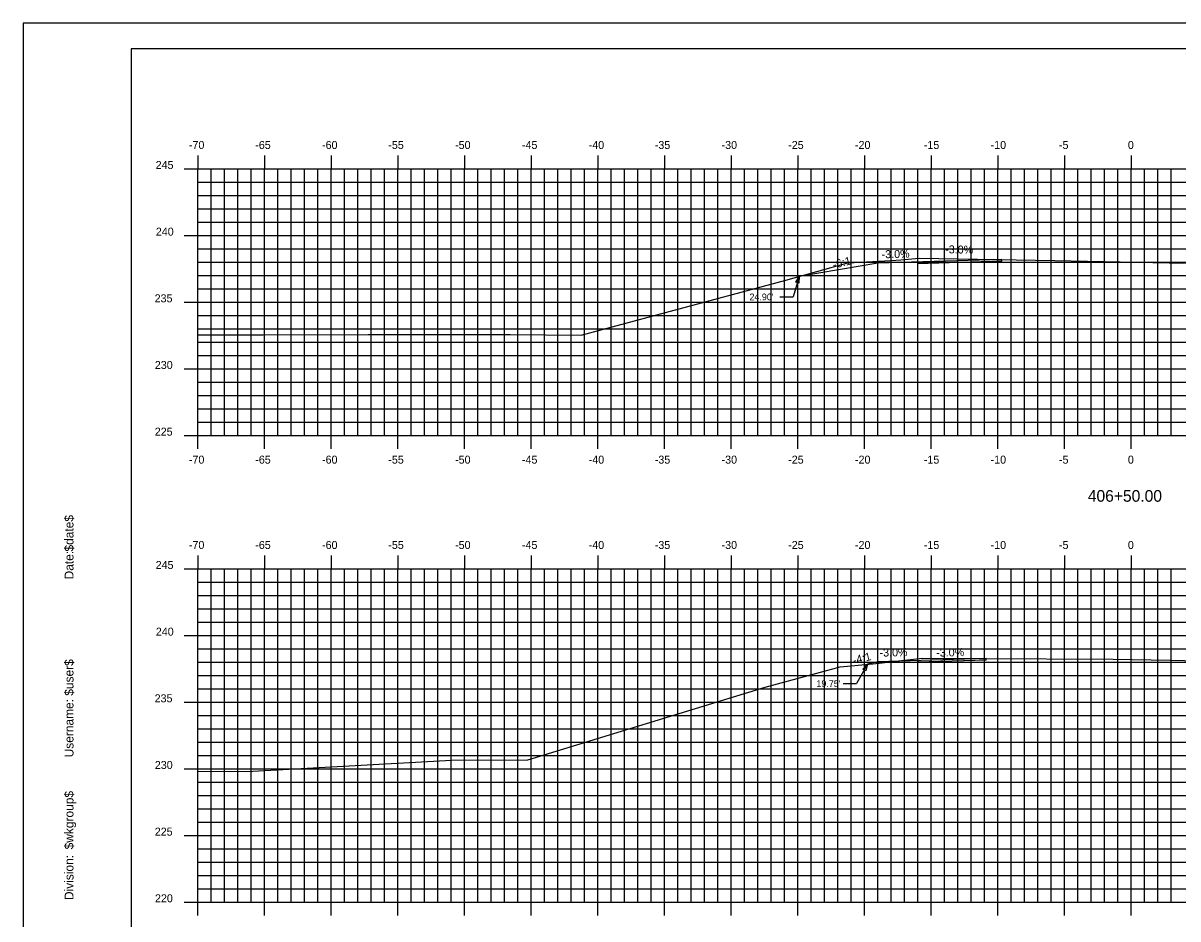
# Model space of a CAD drawing. Extents: x 1160718 to 1173142, y 616002 to 617630.
# Drawn here: x 1166996.5 to 1167083.1, y 616656.7 to 616723.9 of the extents above; entities that cross this region are included whole.
import ezdxf

# ---------------------------------------------------------------- set-up
doc = ezdxf.new("R2010")
doc.units = 0
for name, color, linetype in [('ANNOTATION', 7, 'Continuous'), ('BORDER', 7, 'Continuous'), ('D_Roadway_Edge_TW', 7, 'Continuous'), ('D_Roadway_FinishedGrade', 7, 'Continuous'), ('H_V ANNOTATION', 7, 'Continuous'), ('MAJOR', 7, 'Continuous'), ('MINOR', 7, 'Continuous'), ('PLOT BOUNDARY', 7, 'Continuous'), ('S_Roadway_Centerline', 7, 'Continuous')]:
    doc.layers.add(name, color=color, linetype=linetype)

msp = doc.modelspace()

# ---------------------------------------------------------------- linework, layer by layer
at = {"layer": 'ANNOTATION'}
for p, q in [((1167060.559, 616705.854), (1167054.669, 616704.873)), ((1167054.669, 616704.873), (1167054.216, 616703.334)), ((1167053.216, 616703.334), (1167054.216, 616703.334)), ((1167068.696, 616676.212), (1167060.559, 616675.968)), ((1167068.696, 616676.087), (1167063.558, 616675.933)), ((1167059.801, 616675.779), (1167058.973, 616674.33)), ((1167057.973, 616674.33), (1167058.973, 616674.33))]:
    msp.add_line(p, q, dxfattribs=at)
for points in [[(1167069.872, 616706.134), (1167060.559, 616705.854)], [(1167069.872, 616706.009), (1167063.559, 616705.819)]]:
    msp.add_lwpolyline(points, dxfattribs=at)
for points in [[(1167054.408, 616704.428), (1167054.669, 616704.873), (1167054.648, 616704.358)], [(1167059.445, 616675.407), (1167059.801, 616675.779), (1167059.662, 616675.283)]]:
    msp.add_lwpolyline(points, close=True, dxfattribs=at)
at = {"layer": 'BORDER'}
for p, q in [((1167164.559, 616721.928), (1167004.559, 616721.928)), ((1167004.559, 616721.928), (1167004.559, 616616.928))]:
    msp.add_line(p, q, dxfattribs=at)
at = {"layer": 'D_Roadway_Edge_TW'}
for p, q in [((1167063.559, 616705.944), (1167063.559, 616705.819)), ((1167069.872, 616706.009), (1167069.872, 616706.134)), ((1167063.558, 616676.058), (1167063.558, 616675.933)), ((1167068.696, 616676.087), (1167068.696, 616676.212))]:
    msp.add_line(p, q, dxfattribs=at)
at = {"layer": 'D_Roadway_FinishedGrade'}
msp.add_line((1167060.559, 616675.968), (1167059.801, 616675.779), dxfattribs=at)
at = {"layer": 'MAJOR'}
for p, q in [((1167009.559, 616713.93), (1167009.559, 616712.928)), ((1167014.559, 616713.93), (1167014.559, 616712.928)), ((1167019.559, 616713.93), (1167019.559, 616712.928)), ((1167024.559, 616713.93), (1167024.559, 616712.928)), ((1167029.559, 616713.93), (1167029.559, 616712.928)), ((1167034.559, 616713.93), (1167034.559, 616712.928)), ((1167039.559, 616713.93), (1167039.559, 616712.928)), ((1167044.559, 616713.93), (1167044.559, 616712.928)), ((1167049.559, 616713.93), (1167049.559, 616712.928)), ((1167054.559, 616713.93), (1167054.559, 616712.928)), ((1167059.559, 616713.93), (1167059.559, 616712.928)), ((1167064.559, 616713.93), (1167064.559, 616712.928)), ((1167069.559, 616713.93), (1167069.559, 616712.928)), ((1167074.559, 616713.93), (1167074.559, 616712.928)), ((1167079.559, 616713.93), (1167079.559, 616712.928)), ((1167008.557, 616712.928), (1167009.559, 616712.928)), ((1167009.559, 616712.928), (1167149.559, 616712.928)), ((1167009.559, 616692.928), (1167009.559, 616712.928)), ((1167009.559, 616692.928), (1167009.559, 616712.928)), ((1167009.559, 616712.928), (1167149.559, 616712.928)), ((1167014.559, 616692.928), (1167014.559, 616712.928)), ((1167019.559, 616692.928), (1167019.559, 616712.928)), ((1167024.559, 616692.928), (1167024.559, 616712.928)), ((1167029.559, 616692.928), (1167029.559, 616712.928)), ((1167034.559, 616692.928), (1167034.559, 616712.928)), ((1167039.559, 616692.928), (1167039.559, 616712.928)), ((1167044.559, 616692.928), (1167044.559, 616712.928)), ((1167049.559, 616692.928), (1167049.559, 616712.928)), ((1167054.559, 616692.928), (1167054.559, 616712.928)), ((1167059.559, 616692.928), (1167059.559, 616712.928)), ((1167064.559, 616692.928), (1167064.559, 616712.928)), ((1167069.559, 616692.928), (1167069.559, 616712.928)), ((1167074.559, 616692.928), (1167074.559, 616712.928)), ((1167079.559, 616692.928), (1167079.559, 616712.928)), ((1167008.557, 616707.928), (1167009.559, 616707.928)), ((1167009.559, 616707.928), (1167149.559, 616707.928)), ((1167008.557, 616702.928), (1167009.559, 616702.928)), ((1167009.559, 616702.928), (1167149.559, 616702.928)), ((1167008.557, 616697.928), (1167009.559, 616697.928)), ((1167009.559, 616697.928), (1167149.559, 616697.928)), ((1167008.557, 616692.928), (1167009.559, 616692.928)), ((1167009.559, 616692.928), (1167149.559, 616692.928)), ((1167009.559, 616692.928), (1167149.559, 616692.928)), ((1167009.559, 616691.926), (1167009.559, 616692.928)), ((1167014.559, 616691.926), (1167014.559, 616692.928)), ((1167019.559, 616691.926), (1167019.559, 616692.928)), ((1167024.559, 616691.926), (1167024.559, 616692.928)), ((1167029.559, 616691.926), (1167029.559, 616692.928)), ((1167034.559, 616691.926), (1167034.559, 616692.928)), ((1167039.559, 616691.926), (1167039.559, 616692.928)), ((1167044.559, 616691.926), (1167044.559, 616692.928)), ((1167049.559, 616691.926), (1167049.559, 616692.928)), ((1167054.559, 616691.926), (1167054.559, 616692.928)), ((1167059.559, 616691.926), (1167059.559, 616692.928)), ((1167064.559, 616691.926), (1167064.559, 616692.928)), ((1167069.559, 616691.926), (1167069.559, 616692.928)), ((1167074.559, 616691.926), (1167074.559, 616692.928)), ((1167079.559, 616691.926), (1167079.559, 616692.928)), ((1167009.559, 616683.93), (1167009.559, 616682.928)), ((1167014.559, 616683.93), (1167014.559, 616682.928)), ((1167019.559, 616683.93), (1167019.559, 616682.928)), ((1167024.559, 616683.93), (1167024.559, 616682.928)), ((1167029.559, 616683.93), (1167029.559, 616682.928)), ((1167034.559, 616683.93), (1167034.559, 616682.928)), ((1167039.559, 616683.93), (1167039.559, 616682.928)), ((1167044.559, 616683.93), (1167044.559, 616682.928)), ((1167049.559, 616683.93), (1167049.559, 616682.928)), ((1167054.559, 616683.93), (1167054.559, 616682.928)), ((1167059.559, 616683.93), (1167059.559, 616682.928)), ((1167064.559, 616683.93), (1167064.559, 616682.928)), ((1167069.559, 616683.93), (1167069.559, 616682.928)), ((1167074.559, 616683.93), (1167074.559, 616682.928)), ((1167079.559, 616683.93), (1167079.559, 616682.928)), ((1167008.557, 616682.928), (1167009.559, 616682.928)), ((1167009.559, 616682.928), (1167149.559, 616682.928)), ((1167009.559, 616657.928), (1167009.559, 616682.928)), ((1167009.559, 616657.928), (1167009.559, 616682.928)), ((1167009.559, 616682.928), (1167149.559, 616682.928)), ((1167014.559, 616657.928), (1167014.559, 616682.928)), ((1167019.559, 616657.928), (1167019.559, 616682.928)), ((1167024.559, 616657.928), (1167024.559, 616682.928)), ((1167029.559, 616657.928), (1167029.559, 616682.928)), ((1167034.559, 616657.928), (1167034.559, 616682.928)), ((1167039.559, 616657.928), (1167039.559, 616682.928)), ((1167044.559, 616657.928), (1167044.559, 616682.928)), ((1167049.559, 616657.928), (1167049.559, 616682.928)), ((1167054.559, 616657.928), (1167054.559, 616682.928)), ((1167059.559, 616657.928), (1167059.559, 616682.928)), ((1167064.559, 616657.928), (1167064.559, 616682.928)), ((1167069.559, 616657.928), (1167069.559, 616682.928)), ((1167074.559, 616657.928), (1167074.559, 616682.928)), ((1167079.559, 616657.928), (1167079.559, 616682.928)), ((1167008.557, 616677.928), (1167009.559, 616677.928)), ((1167009.559, 616677.928), (1167149.559, 616677.928)), ((1167008.557, 616672.928), (1167009.559, 616672.928)), ((1167009.559, 616672.928), (1167149.559, 616672.928)), ((1167008.557, 616667.928), (1167009.559, 616667.928)), ((1167009.559, 616667.928), (1167149.559, 616667.928)), ((1167008.557, 616662.928), (1167009.559, 616662.928)), ((1167009.559, 616662.928), (1167149.559, 616662.928)), ((1167008.557, 616657.928), (1167009.559, 616657.928)), ((1167009.559, 616657.928), (1167149.559, 616657.928)), ((1167009.559, 616657.928), (1167149.559, 616657.928)), ((1167009.559, 616656.926), (1167009.559, 616657.928)), ((1167014.559, 616656.926), (1167014.559, 616657.928)), ((1167019.559, 616656.926), (1167019.559, 616657.928)), ((1167024.559, 616656.926), (1167024.559, 616657.928)), ((1167029.559, 616656.926), (1167029.559, 616657.928)), ((1167034.559, 616656.926), (1167034.559, 616657.928)), ((1167039.559, 616656.926), (1167039.559, 616657.928)), ((1167044.559, 616656.926), (1167044.559, 616657.928)), ((1167049.559, 616656.926), (1167049.559, 616657.928)), ((1167054.559, 616656.926), (1167054.559, 616657.928)), ((1167059.559, 616656.926), (1167059.559, 616657.928)), ((1167064.559, 616656.926), (1167064.559, 616657.928)), ((1167069.559, 616656.926), (1167069.559, 616657.928)), ((1167074.559, 616656.926), (1167074.559, 616657.928)), ((1167079.559, 616656.926), (1167079.559, 616657.928))]:
    msp.add_line(p, q, dxfattribs=at)
at = {"layer": 'MINOR'}
for p, q in [((1167010.559, 616692.928), (1167010.559, 616712.928)), ((1167011.559, 616692.928), (1167011.559, 616712.928)), ((1167012.559, 616692.928), (1167012.559, 616712.928)), ((1167013.559, 616692.928), (1167013.559, 616712.928)), ((1167015.559, 616692.928), (1167015.559, 616712.928)), ((1167016.559, 616692.928), (1167016.559, 616712.928)), ((1167017.559, 616692.928), (1167017.559, 616712.928)), ((1167018.559, 616692.928), (1167018.559, 616712.928)), ((1167020.559, 616692.928), (1167020.559, 616712.928)), ((1167021.559, 616692.928), (1167021.559, 616712.928)), ((1167022.559, 616692.928), (1167022.559, 616712.928)), ((1167023.559, 616692.928), (1167023.559, 616712.928)), ((1167025.559, 616692.928), (1167025.559, 616712.928)), ((1167026.559, 616692.928), (1167026.559, 616712.928)), ((1167027.559, 616692.928), (1167027.559, 616712.928)), ((1167028.559, 616692.928), (1167028.559, 616712.928)), ((1167030.559, 616692.928), (1167030.559, 616712.928)), ((1167031.559, 616692.928), (1167031.559, 616712.928)), ((1167032.559, 616692.928), (1167032.559, 616712.928)), ((1167033.559, 616692.928), (1167033.559, 616712.928)), ((1167035.559, 616692.928), (1167035.559, 616712.928)), ((1167036.559, 616692.928), (1167036.559, 616712.928)), ((1167037.559, 616692.928), (1167037.559, 616712.928)), ((1167038.559, 616692.928), (1167038.559, 616712.928)), ((1167040.559, 616692.928), (1167040.559, 616712.928)), ((1167041.559, 616692.928), (1167041.559, 616712.928)), ((1167042.559, 616692.928), (1167042.559, 616712.928)), ((1167043.559, 616692.928), (1167043.559, 616712.928)), ((1167045.559, 616692.928), (1167045.559, 616712.928)), ((1167046.559, 616692.928), (1167046.559, 616712.928)), ((1167047.559, 616692.928), (1167047.559, 616712.928)), ((1167048.559, 616692.928), (1167048.559, 616712.928)), ((1167050.559, 616692.928), (1167050.559, 616712.928)), ((1167051.559, 616692.928), (1167051.559, 616712.928)), ((1167052.559, 616692.928), (1167052.559, 616712.928)), ((1167053.559, 616692.928), (1167053.559, 616712.928)), ((1167055.559, 616692.928), (1167055.559, 616712.928)), ((1167056.559, 616692.928), (1167056.559, 616712.928)), ((1167057.559, 616692.928), (1167057.559, 616712.928)), ((1167058.559, 616692.928), (1167058.559, 616712.928)), ((1167060.559, 616692.928), (1167060.559, 616712.928)), ((1167061.559, 616692.928), (1167061.559, 616712.928)), ((1167062.559, 616692.928), (1167062.559, 616712.928)), ((1167063.559, 616692.928), (1167063.559, 616712.928)), ((1167065.559, 616692.928), (1167065.559, 616712.928)), ((1167066.559, 616692.928), (1167066.559, 616712.928)), ((1167067.559, 616692.928), (1167067.559, 616712.928)), ((1167068.559, 616692.928), (1167068.559, 616712.928)), ((1167070.559, 616692.928), (1167070.559, 616712.928)), ((1167071.559, 616692.928), (1167071.559, 616712.928)), ((1167072.559, 616692.928), (1167072.559, 616712.928)), ((1167073.559, 616692.928), (1167073.559, 616712.928)), ((1167075.559, 616692.928), (1167075.559, 616712.928)), ((1167076.559, 616692.928), (1167076.559, 616712.928)), ((1167077.559, 616692.928), (1167077.559, 616712.928)), ((1167078.559, 616692.928), (1167078.559, 616712.928)), ((1167080.559, 616692.928), (1167080.559, 616712.928)), ((1167081.559, 616692.928), (1167081.559, 616712.928)), ((1167082.559, 616692.928), (1167082.559, 616712.928)), ((1167009.559, 616711.928), (1167149.559, 616711.928)), ((1167009.559, 616711.928), (1167010.561, 616711.928)), ((1167009.559, 616710.928), (1167149.559, 616710.928)), ((1167009.559, 616710.928), (1167010.561, 616710.928)), ((1167009.559, 616709.928), (1167149.559, 616709.928)), ((1167009.559, 616709.928), (1167010.561, 616709.928)), ((1167009.559, 616708.928), (1167149.559, 616708.928)), ((1167009.559, 616708.928), (1167010.561, 616708.928)), ((1167009.559, 616706.928), (1167149.559, 616706.928)), ((1167009.559, 616706.928), (1167010.561, 616706.928)), ((1167009.559, 616705.928), (1167149.559, 616705.928)), ((1167009.559, 616705.928), (1167010.561, 616705.928)), ((1167009.559, 616704.928), (1167149.559, 616704.928)), ((1167009.559, 616704.928), (1167010.561, 616704.928)), ((1167009.559, 616703.928), (1167149.559, 616703.928)), ((1167009.559, 616703.928), (1167010.561, 616703.928)), ((1167009.559, 616701.928), (1167149.559, 616701.928)), ((1167009.559, 616701.928), (1167010.561, 616701.928)), ((1167009.559, 616700.928), (1167149.559, 616700.928)), ((1167009.559, 616700.928), (1167010.561, 616700.928)), ((1167009.559, 616699.928), (1167149.559, 616699.928)), ((1167009.559, 616699.928), (1167010.561, 616699.928)), ((1167009.559, 616698.928), (1167149.559, 616698.928)), ((1167009.559, 616698.928), (1167010.561, 616698.928)), ((1167009.559, 616696.928), (1167149.559, 616696.928)), ((1167009.559, 616696.928), (1167010.561, 616696.928)), ((1167009.559, 616695.928), (1167149.559, 616695.928)), ((1167009.559, 616695.928), (1167010.561, 616695.928)), ((1167009.559, 616694.928), (1167149.559, 616694.928)), ((1167009.559, 616694.928), (1167010.561, 616694.928)), ((1167009.559, 616693.928), (1167149.559, 616693.928)), ((1167009.559, 616693.928), (1167010.561, 616693.928)), ((1167010.559, 616657.928), (1167010.559, 616682.928)), ((1167011.559, 616657.928), (1167011.559, 616682.928)), ((1167012.559, 616657.928), (1167012.559, 616682.928)), ((1167013.559, 616657.928), (1167013.559, 616682.928)), ((1167015.559, 616657.928), (1167015.559, 616682.928)), ((1167016.559, 616657.928), (1167016.559, 616682.928)), ((1167017.559, 616657.928), (1167017.559, 616682.928)), ((1167018.559, 616657.928), (1167018.559, 616682.928)), ((1167020.559, 616657.928), (1167020.559, 616682.928)), ((1167021.559, 616657.928), (1167021.559, 616682.928)), ((1167022.559, 616657.928), (1167022.559, 616682.928)), ((1167023.559, 616657.928), (1167023.559, 616682.928)), ((1167025.559, 616657.928), (1167025.559, 616682.928)), ((1167026.559, 616657.928), (1167026.559, 616682.928)), ((1167027.559, 616657.928), (1167027.559, 616682.928)), ((1167028.559, 616657.928), (1167028.559, 616682.928)), ((1167030.559, 616657.928), (1167030.559, 616682.928)), ((1167031.559, 616657.928), (1167031.559, 616682.928)), ((1167032.559, 616657.928), (1167032.559, 616682.928)), ((1167033.559, 616657.928), (1167033.559, 616682.928)), ((1167035.559, 616657.928), (1167035.559, 616682.928)), ((1167036.559, 616657.928), (1167036.559, 616682.928)), ((1167037.559, 616657.928), (1167037.559, 616682.928)), ((1167038.559, 616657.928), (1167038.559, 616682.928)), ((1167040.559, 616657.928), (1167040.559, 616682.928)), ((1167041.559, 616657.928), (1167041.559, 616682.928)), ((1167042.559, 616657.928), (1167042.559, 616682.928)), ((1167043.559, 616657.928), (1167043.559, 616682.928)), ((1167045.559, 616657.928), (1167045.559, 616682.928)), ((1167046.559, 616657.928), (1167046.559, 616682.928)), ((1167047.559, 616657.928), (1167047.559, 616682.928)), ((1167048.559, 616657.928), (1167048.559, 616682.928)), ((1167050.559, 616657.928), (1167050.559, 616682.928)), ((1167051.559, 616657.928), (1167051.559, 616682.928)), ((1167052.559, 616657.928), (1167052.559, 616682.928)), ((1167053.559, 616657.928), (1167053.559, 616682.928)), ((1167055.559, 616657.928), (1167055.559, 616682.928)), ((1167056.559, 616657.928), (1167056.559, 616682.928)), ((1167057.559, 616657.928), (1167057.559, 616682.928)), ((1167058.559, 616657.928), (1167058.559, 616682.928)), ((1167060.559, 616657.928), (1167060.559, 616682.928)), ((1167061.559, 616657.928), (1167061.559, 616682.928)), ((1167062.559, 616657.928), (1167062.559, 616682.928)), ((1167063.559, 616657.928), (1167063.559, 616682.928)), ((1167065.559, 616657.928), (1167065.559, 616682.928)), ((1167066.559, 616657.928), (1167066.559, 616682.928)), ((1167067.559, 616657.928), (1167067.559, 616682.928)), ((1167068.559, 616657.928), (1167068.559, 616682.928)), ((1167070.559, 616657.928), (1167070.559, 616682.928)), ((1167071.559, 616657.928), (1167071.559, 616682.928)), ((1167072.559, 616657.928), (1167072.559, 616682.928)), ((1167073.559, 616657.928), (1167073.559, 616682.928)), ((1167075.559, 616657.928), (1167075.559, 616682.928)), ((1167076.559, 616657.928), (1167076.559, 616682.928)), ((1167077.559, 616657.928), (1167077.559, 616682.928)), ((1167078.559, 616657.928), (1167078.559, 616682.928)), ((1167080.559, 616657.928), (1167080.559, 616682.928)), ((1167081.559, 616657.928), (1167081.559, 616682.928)), ((1167082.559, 616657.928), (1167082.559, 616682.928)), ((1167009.559, 616681.928), (1167149.559, 616681.928)), ((1167009.559, 616681.928), (1167010.561, 616681.928)), ((1167009.559, 616680.928), (1167149.559, 616680.928)), ((1167009.559, 616680.928), (1167010.561, 616680.928)), ((1167009.559, 616679.928), (1167149.559, 616679.928)), ((1167009.559, 616679.928), (1167010.561, 616679.928)), ((1167009.559, 616678.928), (1167149.559, 616678.928)), ((1167009.559, 616678.928), (1167010.561, 616678.928)), ((1167009.559, 616676.928), (1167149.559, 616676.928)), ((1167009.559, 616676.928), (1167010.561, 616676.928)), ((1167009.559, 616675.928), (1167149.559, 616675.928)), ((1167009.559, 616675.928), (1167010.561, 616675.928)), ((1167009.559, 616674.928), (1167149.559, 616674.928)), ((1167009.559, 616674.928), (1167010.561, 616674.928)), ((1167009.559, 616673.928), (1167149.559, 616673.928)), ((1167009.559, 616673.928), (1167010.561, 616673.928)), ((1167009.559, 616671.928), (1167149.559, 616671.928)), ((1167009.559, 616671.928), (1167010.561, 616671.928)), ((1167009.559, 616670.928), (1167149.559, 616670.928)), ((1167009.559, 616670.928), (1167010.561, 616670.928)), ((1167009.559, 616669.928), (1167149.559, 616669.928)), ((1167009.559, 616669.928), (1167010.561, 616669.928)), ((1167009.559, 616668.928), (1167149.559, 616668.928)), ((1167009.559, 616668.928), (1167010.561, 616668.928)), ((1167009.559, 616666.928), (1167149.559, 616666.928)), ((1167009.559, 616666.928), (1167010.561, 616666.928)), ((1167009.559, 616665.928), (1167149.559, 616665.928)), ((1167009.559, 616665.928), (1167010.561, 616665.928)), ((1167009.559, 616664.928), (1167149.559, 616664.928)), ((1167009.559, 616664.928), (1167010.561, 616664.928)), ((1167009.559, 616663.928), (1167149.559, 616663.928)), ((1167009.559, 616663.928), (1167010.561, 616663.928)), ((1167009.559, 616661.928), (1167149.559, 616661.928)), ((1167009.559, 616661.928), (1167010.561, 616661.928)), ((1167009.559, 616660.928), (1167149.559, 616660.928)), ((1167009.559, 616660.928), (1167010.561, 616660.928)), ((1167009.559, 616659.928), (1167149.559, 616659.928)), ((1167009.559, 616659.928), (1167010.561, 616659.928)), ((1167009.559, 616658.928), (1167149.559, 616658.928)), ((1167009.559, 616658.928), (1167010.561, 616658.928))]:
    msp.add_line(p, q, dxfattribs=at)
at = {"layer": 'PLOT BOUNDARY'}
msp.add_lwpolyline([(1166996.466, 616613.869), (1167166.466, 616613.869), (1167166.466, 616723.869), (1166996.466, 616723.869)], close=True, dxfattribs=at)
at = {"layer": 'S_Roadway_Centerline'}
for points in [[(1167009.559, 616700.492), (1167014.46, 616700.489), (1167022.352, 616700.516), (1167033.002, 616700.503), (1167038.318, 616700.455), (1167053.657, 616704.589), (1167058.326, 616705.896), (1167061.574, 616706.052), (1167062.3, 616706.114), (1167063.394, 616706.208), (1167063.686, 616706.233), (1167073.845, 616706.07), (1167083.639, 616705.872)], [(1167009.559, 616667.762), (1167013.234, 616667.739), (1167028.584, 616668.596), (1167034.329, 616668.607), (1167052.108, 616674.059), (1167057.74, 616675.576), (1167060.202, 616675.818), (1167060.901, 616675.896), (1167062.117, 616676.032), (1167063.923, 616676.233), (1167068.18, 616676.215), (1167078.21, 616676.161), (1167079.643, 616676.139), (1167082.497, 616676.084), (1167084.643, 616676.043)]]:
    msp.add_lwpolyline(points, dxfattribs=at)

# ---------------------------------------------------------------- texts
at = {"layer": 'ANNOTATION'}
for s, rotation, p in [('-3.0%', 359.07547, (1167065.613, 616706.603)), ('-6:1', 14.03624, (1167057.264, 616705.449)), ('-3.0%', 1.14625, (1167060.857, 616706.23)), ('-3.0%', 1.14541, (1167060.703, 616676.35)), ('-3.0%', 1.14541, (1167064.948, 616676.35)), ('-4:1', 14.03624, (1167058.767, 616675.77))]:
    msp.add_text(s, height=0.6, rotation=rotation, dxfattribs=at).set_placement(p)
for s, p in [("24.90'", (1167050.94, 616703.084)), ("19.75'", (1167055.962, 616674.08))]:
    msp.add_text(s, height=0.5, dxfattribs=at).set_placement(p)
at = {"layer": 'BORDER'}
for s, p in [('$date$', (1167000.244, 616684.234)), ('Date:', (1167000.244, 616682.145)), ('$user$', (1167000.244, 616673.42)), ('Username:', (1167000.244, 616668.796)), ('$wkgroup$', (1167000.244, 616661.898)), ('Division:', (1167000.244, 616658.095))]:
    msp.add_text(s, height=0.6696, rotation=90, dxfattribs=at).set_placement(p)
at = {"layer": 'H_V ANNOTATION'}
for s, height, p in [('-70', 0.6, (1167008.9, 616714.428)), ('-65', 0.6, (1167013.877, 616714.428)), ('-60', 0.6, (1167018.885, 616714.428)), ('-55', 0.6, (1167023.855, 616714.428)), ('-50', 0.6, (1167028.863, 616714.428)), ('-45', 0.6, (1167033.877, 616714.428)), ('-40', 0.6, (1167038.885, 616714.428)), ('-35', 0.6, (1167043.839, 616714.428)), ('-30', 0.6, (1167048.847, 616714.428)), ('-25', 0.6, (1167053.844, 616714.428)), ('-20', 0.6, (1167058.852, 616714.428)), ('-15', 0.6, (1167064.016, 616714.428)), ('-10', 0.6, (1167069.024, 616714.428)), ('-5', 0.6, (1167074.149, 616714.428)), ('0', 0.6, (1167079.318, 616714.428)), ('245', 0.6, (1167006.405, 616712.928)), ('240', 0.6, (1167006.421, 616707.928)), ('235', 0.6, (1167006.33, 616702.928)), ('230', 0.6, (1167006.346, 616697.928)), ('225', 0.6, (1167006.341, 616692.928)), ('-70', 0.6, (1167008.9, 616690.828)), ('-65', 0.6, (1167013.877, 616690.828)), ('-60', 0.6, (1167018.885, 616690.828)), ('-55', 0.6, (1167023.855, 616690.828)), ('-50', 0.6, (1167028.863, 616690.828)), ('-45', 0.6, (1167033.877, 616690.828)), ('-40', 0.6, (1167038.885, 616690.828)), ('-35', 0.6, (1167043.839, 616690.828)), ('-30', 0.6, (1167048.847, 616690.828)), ('-25', 0.6, (1167053.844, 616690.828)), ('-20', 0.6, (1167058.852, 616690.828)), ('-15', 0.6, (1167064.016, 616690.828)), ('-10', 0.6, (1167069.024, 616690.828)), ('-5', 0.6, (1167074.149, 616690.828)), ('0', 0.6, (1167079.318, 616690.828)), ('406+50.00', 0.875, (1167076.313, 616687.971)), ('-70', 0.6, (1167008.9, 616684.428)), ('-65', 0.6, (1167013.877, 616684.428)), ('-60', 0.6, (1167018.885, 616684.428)), ('-55', 0.6, (1167023.855, 616684.428)), ('-50', 0.6, (1167028.863, 616684.428)), ('-45', 0.6, (1167033.877, 616684.428)), ('-40', 0.6, (1167038.885, 616684.428)), ('-35', 0.6, (1167043.839, 616684.428)), ('-30', 0.6, (1167048.847, 616684.428)), ('-25', 0.6, (1167053.844, 616684.428)), ('-20', 0.6, (1167058.852, 616684.428)), ('-15', 0.6, (1167064.016, 616684.428)), ('-10', 0.6, (1167069.024, 616684.428)), ('-5', 0.6, (1167074.149, 616684.428)), ('0', 0.6, (1167079.318, 616684.428)), ('245', 0.6, (1167006.405, 616682.928)), ('240', 0.6, (1167006.421, 616677.928)), ('235', 0.6, (1167006.33, 616672.928)), ('230', 0.6, (1167006.346, 616667.928)), ('225', 0.6, (1167006.341, 616662.928)), ('220', 0.6, (1167006.357, 616657.928))]:
    msp.add_text(s, height=height, dxfattribs=at).set_placement(p)

doc.saveas('drawing.dxf')
